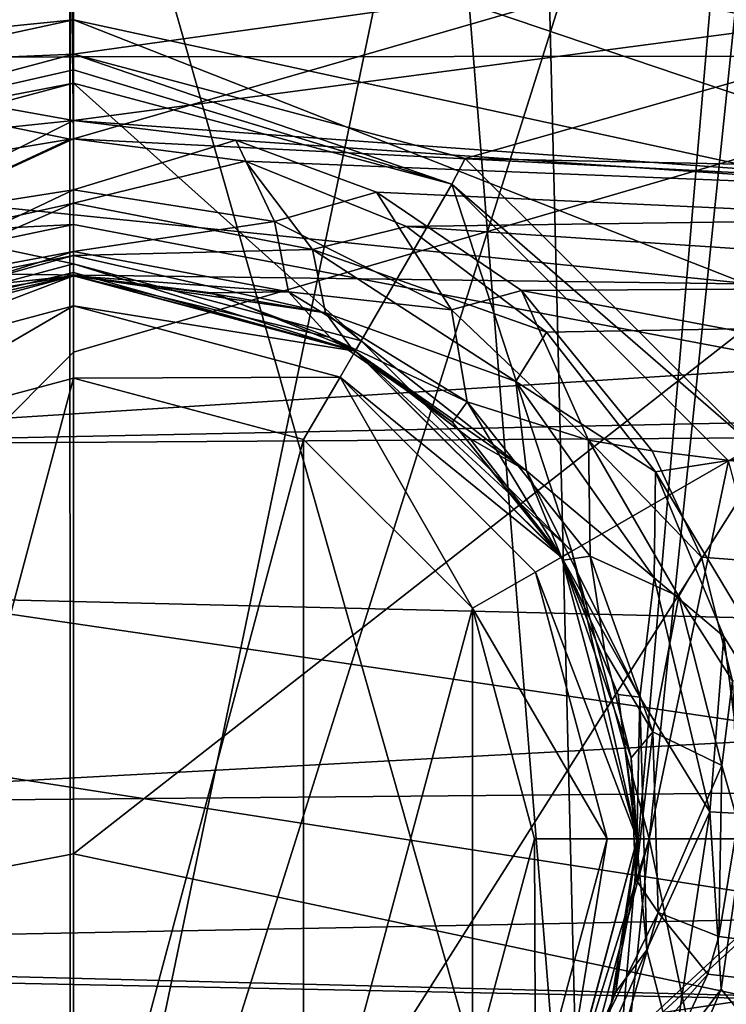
# Model space of a CAD drawing. Extents: x -252 to 252, y -10 to 1339.
# Tile 587 of 656: x -110.13 to -108.41, y 1272.1 to 1274.5. Entities that reach past the tile are written whole.
import ezdxf

# ---------------------------------------------------------------- set-up
doc = ezdxf.new("R2010")
doc.units = 0
doc.header["$LTSCALE"] = 52.148148
for name, color, linetype in [('136', 7, 'CONTINUOUS'), ('172', 7, 'CONTINUOUS'), ('175', 7, 'CONTINUOUS'), ('179', 7, 'CONTINUOUS'), ('180', 7, 'CONTINUOUS'), ('181', 7, 'CONTINUOUS'), ('184', 7, 'CONTINUOUS'), ('185', 7, 'CONTINUOUS'), ('188', 7, 'CONTINUOUS'), ('189', 7, 'CONTINUOUS'), ('1901', 7, 'CONTINUOUS'), ('1904', 7, 'CONTINUOUS'), ('1922', 7, 'CONTINUOUS'), ('1923', 7, 'CONTINUOUS'), ('2781', 7, 'CONTINUOUS'), ('2782', 7, 'CONTINUOUS'), ('2783', 7, 'CONTINUOUS'), ('2784', 7, 'CONTINUOUS'), ('2786', 7, 'CONTINUOUS'), ('2787', 7, 'CONTINUOUS'), ('3860', 7, 'CONTINUOUS'), ('3865', 7, 'CONTINUOUS'), ('3876', 7, 'CONTINUOUS'), ('3877', 7, 'CONTINUOUS'), ('3884', 7, 'CONTINUOUS'), ('3885', 7, 'CONTINUOUS'), ('3890', 7, 'CONTINUOUS'), ('3891', 7, 'CONTINUOUS'), ('3894', 7, 'CONTINUOUS'), ('3895', 7, 'CONTINUOUS'), ('3896', 7, 'CONTINUOUS'), ('3897', 7, 'CONTINUOUS'), ('571', 7, 'CONTINUOUS'), ('587', 7, 'CONTINUOUS'), ('588', 7, 'CONTINUOUS'), ('590', 7, 'CONTINUOUS')]:
    doc.layers.add(name, color=color, linetype=linetype)

msp = doc.modelspace()

# ---------------------------------------------------------------- linework, layer by layer
at = {"layer": '136', "color": 7, "linetype": 'CONTINUOUS'}
for points in [[(-210, 1271.7218, -7.7782), (-210, 1279.5, -11), (-60, 1273.0344, -8.8992), (-210, 1271.7218, -7.7782)], [(-210, 1279.5, -11), (-60, 1279.5, -11), (-60, 1273.0344, -8.8992), (-210, 1279.5, -11)], [(-210, 1279.5, 11), (-210, 1271.7218, 7.7782), (-60, 1279.5, 11), (-210, 1279.5, 11)], [(-60, 1279.5, 11), (-210, 1271.7218, 7.7782), (-60, 1273.0344, 8.8992), (-60, 1279.5, 11)], [(-60, 1273.0344, 8.8992), (-210, 1271.7218, 7.7782), (-60, 1269.0384, 3.3992), (-60, 1273.0344, 8.8992)], [(-60, 1269.0384, -3.3992), (-210, 1271.7218, -7.7782), (-60, 1273.0344, -8.8992), (-60, 1269.0384, -3.3992)]]:
    msp.add_3dface(points, dxfattribs=at)
at = {"layer": '172', "color": 7, "linetype": 'CONTINUOUS'}
for points in [[(-110.0084, 1270.7486, 16.2363), (-110.0091, 1275.8404, 14.5623), (-114.3079, 1274.689, 14.5959), (-110.0084, 1270.7486, 16.2363)], [(-110.0084, 1270.7486, 16.2363), (-108.4508, 1275.6956, 14.5668), (-110.0091, 1275.8404, 14.5623), (-110.0084, 1270.7486, 16.2363)], [(-107.1089, 1275.3312, 14.5778), (-108.4508, 1275.6956, 14.5668), (-110.0084, 1270.7486, 16.2363), (-107.1089, 1275.3312, 14.5778)], [(-105.7381, 1274.7144, 14.5952), (-107.1089, 1275.3312, 14.5778), (-110.0084, 1270.7486, 16.2363), (-105.7381, 1274.7144, 14.5952)], [(-105.7085, 1274.6982, 14.5956), (-105.7381, 1274.7144, 14.5952), (-110.0084, 1270.7486, 16.2363), (-105.7085, 1274.6982, 14.5956)], [(-114.3079, 1269.9014, 16.0723), (-110.0084, 1270.7486, 16.2363), (-114.3079, 1274.689, 14.5959), (-114.3079, 1269.9014, 16.0723)], [(-105.7088, 1269.9065, 16.074), (-105.7085, 1274.6982, 14.5956), (-110.0084, 1270.7486, 16.2363), (-105.7088, 1269.9065, 16.074)]]:
    msp.add_3dface(points, dxfattribs=at)
at = {"layer": '175', "color": 7, "linetype": 'CONTINUOUS'}
for points in [[(-110.0077, 1274.8699, 13.862), (-110.008, 1274.209, 14.1035), (-111.9565, 1274.607, 13.8742), (-110.0077, 1274.8699, 13.862)], [(-110.008, 1274.209, 14.1035), (-110.0077, 1274.8699, 13.862), (-110, 1274.2091, 14.1035), (-110.008, 1274.209, 14.1035)], [(-110.0077, 1274.8699, 13.862), (-108.3536, 1274.6858, 13.87), (-110, 1274.2091, 14.1035), (-110.0077, 1274.8699, 13.862)], [(-108.3536, 1274.6858, 13.87), (-106.5337, 1274.0324, 13.8993), (-110, 1274.2091, 14.1035), (-108.3536, 1274.6858, 13.87)], [(-110.008, 1274.209, 14.1035), (-110.5319, 1274.1213, 14.1285), (-111.9565, 1274.607, 13.8742), (-110.008, 1274.209, 14.1035)], [(-110, 1274.2091, 14.1035), (-106.5337, 1274.0324, 13.8993), (-109.5808, 1274.155, 14.1189), (-110, 1274.2091, 14.1035)], [(-109.5808, 1274.155, 14.1189), (-106.5337, 1274.0324, 13.8993), (-109.1878, 1273.9952, 14.1648), (-109.5808, 1274.155, 14.1189)], [(-106.5337, 1274.0324, 13.8993), (-106.0664, 1273.7858, 13.9089), (-109.1878, 1273.9952, 14.1648), (-106.5337, 1274.0324, 13.8993)], [(-109.1878, 1273.9952, 14.1648), (-106.0664, 1273.7858, 13.9089), (-108.8457, 1273.7374, 14.24), (-109.1878, 1273.9952, 14.1648)], [(-108.8457, 1273.7374, 14.24), (-106.0664, 1273.7858, 13.9089), (-108.5802, 1273.3961, 14.3418), (-108.8457, 1273.7374, 14.24)], [(-106.0664, 1273.7858, 13.9089), (-106.0631, 1269.195, 15.2682), (-108.5802, 1273.3961, 14.3418), (-106.0664, 1273.7858, 13.9089)], [(-108.5802, 1273.3961, 14.3418), (-106.0631, 1269.195, 15.2682), (-108.4128, 1272.9943, 14.4648), (-108.5802, 1273.3961, 14.3418)], [(-108.4128, 1272.9943, 14.4648), (-106.0631, 1269.195, 15.2682), (-108.3581, 1272.5607, 14.6013), (-108.4128, 1272.9943, 14.4648)], [(-108.3581, 1272.5607, 14.6013), (-106.0631, 1269.195, 15.2682), (-108.4196, 1272.1324, 14.74), (-108.3581, 1272.5607, 14.6013)], [(-108.4196, 1272.1324, 14.74), (-106.0631, 1269.195, 15.2682), (-108.576, 1271.7618, 14.8631), (-108.4196, 1272.1324, 14.74)]]:
    msp.add_3dface(points, dxfattribs=at)
at = {"layer": '179', "color": 7, "linetype": 'CONTINUOUS'}
for points in [[(-110.5609, 1271.5248, 9.5), (-110, 1273.625, 9.5), (-110, 1271.375, 9.5), (-110.5609, 1271.5248, 9.5)], [(-110.5609, 1273.4752, 9.5), (-110, 1273.625, 9.5), (-110.5609, 1271.5248, 9.5), (-110.5609, 1273.4752, 9.5)], [(-110, 1271.375, 9.5), (-110, 1273.625, 9.5), (-109.4391, 1273.4752, 9.5), (-110, 1271.375, 9.5)], [(-109.4391, 1271.5248, 9.5), (-110, 1271.375, 9.5), (-109.4391, 1273.4752, 9.5), (-109.4391, 1271.5248, 9.5)], [(-109.0262, 1273.0633, 9.5), (-109.4391, 1271.5248, 9.5), (-109.4391, 1273.4752, 9.5), (-109.0262, 1273.0633, 9.5)], [(-109.0262, 1271.9367, 9.5), (-109.4391, 1271.5248, 9.5), (-109.0262, 1273.0633, 9.5), (-109.0262, 1271.9367, 9.5)], [(-108.875, 1272.5, 9.5), (-109.0262, 1271.9367, 9.5), (-109.0262, 1273.0633, 9.5), (-108.875, 1272.5, 9.5)]]:
    msp.add_3dface(points, dxfattribs=at)
at = {"layer": '180', "color": 7, "linetype": 'CONTINUOUS'}
for points in [[(-109.6488, 1273.8294, 13.8834), (-110, 1273.875, 9.75), (-110, 1273.875, 13.868), (-109.6488, 1273.8294, 13.8834)], [(-109.3197, 1273.6949, 13.9291), (-110, 1273.875, 9.75), (-109.6488, 1273.8294, 13.8834), (-109.3197, 1273.6949, 13.9291)], [(-109.3125, 1273.6908, 9.75), (-110, 1273.875, 9.75), (-109.3197, 1273.6949, 13.9291), (-109.3125, 1273.6908, 9.75)], [(-109.0334, 1273.4779, 14.0041), (-109.3125, 1273.6908, 9.75), (-109.3197, 1273.6949, 13.9291), (-109.0334, 1273.4779, 14.0041)], [(-108.8111, 1273.1908, 14.1054), (-109.3125, 1273.6908, 9.75), (-109.0334, 1273.4779, 14.0041), (-108.8111, 1273.1908, 14.1054)], [(-108.8092, 1273.1875, 9.75), (-109.3125, 1273.6908, 9.75), (-108.8111, 1273.1908, 14.1054), (-108.8092, 1273.1875, 9.75)], [(-108.671, 1272.8525, 14.2278), (-108.8092, 1273.1875, 9.75), (-108.8111, 1273.1908, 14.1054), (-108.671, 1272.8525, 14.2278)], [(-108.625, 1272.5, 9.75), (-108.8092, 1273.1875, 9.75), (-108.671, 1272.8525, 14.2278), (-108.625, 1272.5, 9.75)], [(-108.6251, 1272.4875, 14.3636), (-108.625, 1272.5, 9.75), (-108.671, 1272.8525, 14.2278), (-108.6251, 1272.4875, 14.3636)], [(-108.8092, 1271.8125, 9.75), (-108.625, 1272.5, 9.75), (-108.808, 1271.8146, 14.6241), (-108.8092, 1271.8125, 9.75)], [(-108.808, 1271.8146, 14.6241), (-108.625, 1272.5, 9.75), (-108.6767, 1272.1266, 14.5017), (-108.808, 1271.8146, 14.6241)], [(-108.6767, 1272.1266, 14.5017), (-108.625, 1272.5, 9.75), (-108.6251, 1272.4875, 14.3636), (-108.6767, 1272.1266, 14.5017)]]:
    msp.add_3dface(points, dxfattribs=at)
at = {"layer": '181', "color": 7, "linetype": 'CONTINUOUS'}
for points in [[(-110, 1273.875, 13.868), (-110, 1273.875, 9.75), (-110.6875, 1273.6908, 9.75), (-110, 1273.875, 13.868)], [(-110, 1273.875, 13.868), (-110.6875, 1273.6908, 9.75), (-110.4454, 1273.8009, 13.893), (-110, 1273.875, 13.868)]]:
    msp.add_3dface(points, dxfattribs=at)
at = {"layer": '184', "color": 7, "linetype": 'CONTINUOUS'}
for points in [[(-110, 1274.2091, 14.1035), (-110, 1274.0524, 14.1073), (-110.6606, 1273.9052, 14.1535), (-110, 1274.2091, 14.1035)], [(-110.008, 1274.209, 14.1035), (-110, 1274.2091, 14.1035), (-110.6606, 1273.9052, 14.1535), (-110.008, 1274.209, 14.1035)], [(-110.5319, 1274.1213, 14.1285), (-110.008, 1274.209, 14.1035), (-110.6606, 1273.9052, 14.1535), (-110.5319, 1274.1213, 14.1285)], [(-110.6606, 1273.9052, 14.1535), (-110, 1274.0524, 14.1073), (-110.5417, 1273.8171, 14.0529), (-110.6606, 1273.9052, 14.1535)], [(-110, 1274.0524, 14.1073), (-110, 1273.9241, 14.0168), (-110.5417, 1273.8171, 14.0529), (-110, 1274.0524, 14.1073)], [(-110, 1273.9241, 14.0168), (-110.4454, 1273.8009, 13.893), (-110.5417, 1273.8171, 14.0529), (-110, 1273.9241, 14.0168)], [(-110, 1273.875, 13.868), (-110.4454, 1273.8009, 13.893), (-110, 1273.9241, 14.0168), (-110, 1273.875, 13.868)]]:
    msp.add_3dface(points, dxfattribs=at)
at = {"layer": '185', "color": 7, "linetype": 'CONTINUOUS'}
for points in [[(-110, 1274.2091, 14.1035), (-109.5808, 1274.155, 14.1189), (-110, 1274.0524, 14.1073), (-110, 1274.2091, 14.1035)], [(-110, 1274.0524, 14.1073), (-109.5808, 1274.155, 14.1189), (-109.4166, 1273.9388, 14.1429), (-110, 1274.0524, 14.1073)], [(-109.5808, 1274.155, 14.1189), (-109.1878, 1273.9952, 14.1648), (-109.4166, 1273.9388, 14.1429), (-109.5808, 1274.155, 14.1189)], [(-110, 1274.0524, 14.1073), (-109.4166, 1273.9388, 14.1429), (-110, 1273.9241, 14.0168), (-110, 1274.0524, 14.1073)], [(-109.1878, 1273.9952, 14.1648), (-108.8457, 1273.7374, 14.24), (-109.4166, 1273.9388, 14.1429), (-109.1878, 1273.9952, 14.1648)], [(-110, 1273.9241, 14.0168), (-109.4166, 1273.9388, 14.1429), (-109.3852, 1273.7847, 14.0639), (-110, 1273.9241, 14.0168)], [(-109.4166, 1273.9388, 14.1429), (-108.921, 1273.6171, 14.245), (-109.3852, 1273.7847, 14.0639), (-109.4166, 1273.9388, 14.1429)], [(-109.4166, 1273.9388, 14.1429), (-108.8457, 1273.7374, 14.24), (-108.921, 1273.6171, 14.245), (-109.4166, 1273.9388, 14.1429)], [(-110, 1273.875, 13.868), (-110, 1273.9241, 14.0168), (-109.3852, 1273.7847, 14.0639), (-110, 1273.875, 13.868)], [(-109.6488, 1273.8294, 13.8834), (-110, 1273.875, 13.868), (-109.3852, 1273.7847, 14.0639), (-109.6488, 1273.8294, 13.8834)], [(-109.3197, 1273.6949, 13.9291), (-109.6488, 1273.8294, 13.8834), (-109.3852, 1273.7847, 14.0639), (-109.3197, 1273.6949, 13.9291)], [(-109.3852, 1273.7847, 14.0639), (-108.921, 1273.6171, 14.245), (-108.8946, 1273.3985, 14.1967), (-109.3852, 1273.7847, 14.0639)], [(-109.3197, 1273.6949, 13.9291), (-109.3852, 1273.7847, 14.0639), (-108.8946, 1273.3985, 14.1967), (-109.3197, 1273.6949, 13.9291)], [(-108.8457, 1273.7374, 14.24), (-108.5802, 1273.3961, 14.3418), (-108.921, 1273.6171, 14.245), (-108.8457, 1273.7374, 14.24)], [(-109.0334, 1273.4779, 14.0041), (-109.3197, 1273.6949, 13.9291), (-108.8946, 1273.3985, 14.1967), (-109.0334, 1273.4779, 14.0041)], [(-108.921, 1273.6171, 14.245), (-108.5829, 1273.1371, 14.4002), (-108.8946, 1273.3985, 14.1967), (-108.921, 1273.6171, 14.245)], [(-108.921, 1273.6171, 14.245), (-108.5802, 1273.3961, 14.3418), (-108.5829, 1273.1371, 14.4002), (-108.921, 1273.6171, 14.245)], [(-108.8111, 1273.1908, 14.1054), (-109.0334, 1273.4779, 14.0041), (-108.8946, 1273.3985, 14.1967), (-108.8111, 1273.1908, 14.1054)], [(-108.8946, 1273.3985, 14.1967), (-108.5829, 1273.1371, 14.4002), (-108.618, 1272.8462, 14.3918), (-108.8946, 1273.3985, 14.1967)], [(-108.8111, 1273.1908, 14.1054), (-108.8946, 1273.3985, 14.1967), (-108.618, 1272.8462, 14.3918), (-108.8111, 1273.1908, 14.1054)], [(-108.5802, 1273.3961, 14.3418), (-108.4128, 1272.9943, 14.4648), (-108.5829, 1273.1371, 14.4002), (-108.5802, 1273.3961, 14.3418)], [(-108.671, 1272.8525, 14.2278), (-108.8111, 1273.1908, 14.1054), (-108.618, 1272.8462, 14.3918), (-108.671, 1272.8525, 14.2278)], [(-108.5829, 1273.1371, 14.4002), (-108.4473, 1272.5661, 14.589), (-108.618, 1272.8462, 14.3918), (-108.5829, 1273.1371, 14.4002)], [(-108.5829, 1273.1371, 14.4002), (-108.4128, 1272.9943, 14.4648), (-108.4473, 1272.5661, 14.589), (-108.5829, 1273.1371, 14.4002)], [(-108.4128, 1272.9943, 14.4648), (-108.3581, 1272.5607, 14.6013), (-108.4473, 1272.5661, 14.589), (-108.4128, 1272.9943, 14.4648)], [(-108.6251, 1272.4875, 14.3636), (-108.671, 1272.8525, 14.2278), (-108.618, 1272.8462, 14.3918), (-108.6251, 1272.4875, 14.3636)], [(-108.6251, 1272.4875, 14.3636), (-108.618, 1272.8462, 14.3918), (-108.6012, 1272.2289, 14.6167), (-108.6251, 1272.4875, 14.3636)], [(-108.618, 1272.8462, 14.3918), (-108.4473, 1272.5661, 14.589), (-108.6012, 1272.2289, 14.6167), (-108.618, 1272.8462, 14.3918)], [(-108.4473, 1272.5661, 14.589), (-108.5362, 1271.9784, 14.7874), (-108.6012, 1272.2289, 14.6167), (-108.4473, 1272.5661, 14.589)], [(-108.4473, 1272.5661, 14.589), (-108.4196, 1272.1324, 14.74), (-108.5362, 1271.9784, 14.7874), (-108.4473, 1272.5661, 14.589)], [(-108.3581, 1272.5607, 14.6013), (-108.4196, 1272.1324, 14.74), (-108.4473, 1272.5661, 14.589), (-108.3581, 1272.5607, 14.6013)], [(-108.6767, 1272.1266, 14.5017), (-108.6251, 1272.4875, 14.3636), (-108.6012, 1272.2289, 14.6167), (-108.6767, 1272.1266, 14.5017)], [(-108.6012, 1272.2289, 14.6167), (-108.5362, 1271.9784, 14.7874), (-108.8542, 1271.6534, 14.8322), (-108.6012, 1272.2289, 14.6167)], [(-108.6767, 1272.1266, 14.5017), (-108.6012, 1272.2289, 14.6167), (-108.8542, 1271.6534, 14.8322), (-108.6767, 1272.1266, 14.5017)], [(-108.4196, 1272.1324, 14.74), (-108.576, 1271.7618, 14.8631), (-108.5362, 1271.9784, 14.7874), (-108.4196, 1272.1324, 14.74)], [(-108.808, 1271.8146, 14.6241), (-108.6767, 1272.1266, 14.5017), (-108.8542, 1271.6534, 14.8322), (-108.808, 1271.8146, 14.6241)]]:
    msp.add_3dface(points, dxfattribs=at)
at = {"layer": '188', "color": 7, "linetype": 'CONTINUOUS'}
for points in [[(-110.6875, 1273.6908, 9.75), (-110, 1273.875, 9.75), (-110.6509, 1273.6274, 9.5732), (-110.6875, 1273.6908, 9.75)], [(-110, 1273.875, 9.75), (-110, 1273.8018, 9.5732), (-110.6509, 1273.6274, 9.5732), (-110, 1273.875, 9.75)], [(-110, 1273.8018, 9.5732), (-110.5609, 1273.4752, 9.5), (-110.6509, 1273.6274, 9.5732), (-110, 1273.8018, 9.5732)], [(-110, 1273.625, 9.5), (-110.5609, 1273.4752, 9.5), (-110, 1273.8018, 9.5732), (-110, 1273.625, 9.5)]]:
    msp.add_3dface(points, dxfattribs=at)
at = {"layer": '189', "color": 7, "linetype": 'CONTINUOUS'}
for points in [[(-110, 1273.875, 9.75), (-109.3125, 1273.6908, 9.75), (-110, 1273.8018, 9.5732), (-110, 1273.875, 9.75)], [(-109.3125, 1273.6908, 9.75), (-109.3491, 1273.6274, 9.5732), (-110, 1273.8018, 9.5732), (-109.3125, 1273.6908, 9.75)], [(-109.3491, 1273.6274, 9.5732), (-110, 1273.625, 9.5), (-110, 1273.8018, 9.5732), (-109.3491, 1273.6274, 9.5732)], [(-109.3125, 1273.6908, 9.75), (-108.8092, 1273.1875, 9.75), (-109.3491, 1273.6274, 9.5732), (-109.3125, 1273.6908, 9.75)], [(-109.4391, 1273.4752, 9.5), (-110, 1273.625, 9.5), (-109.3491, 1273.6274, 9.5732), (-109.4391, 1273.4752, 9.5)], [(-109.0262, 1273.0633, 9.5), (-109.4391, 1273.4752, 9.5), (-109.3491, 1273.6274, 9.5732), (-109.0262, 1273.0633, 9.5)], [(-108.8092, 1273.1875, 9.75), (-108.8726, 1273.1509, 9.5732), (-109.3491, 1273.6274, 9.5732), (-108.8092, 1273.1875, 9.75)], [(-108.8726, 1273.1509, 9.5732), (-109.0262, 1273.0633, 9.5), (-109.3491, 1273.6274, 9.5732), (-108.8726, 1273.1509, 9.5732)], [(-108.8092, 1273.1875, 9.75), (-108.625, 1272.5, 9.75), (-108.8726, 1273.1509, 9.5732), (-108.8092, 1273.1875, 9.75)], [(-108.6982, 1272.5, 9.5732), (-109.0262, 1273.0633, 9.5), (-108.8726, 1273.1509, 9.5732), (-108.6982, 1272.5, 9.5732)], [(-108.625, 1272.5, 9.75), (-108.6982, 1272.5, 9.5732), (-108.8726, 1273.1509, 9.5732), (-108.625, 1272.5, 9.75)], [(-108.875, 1272.5, 9.5), (-109.0262, 1273.0633, 9.5), (-108.6982, 1272.5, 9.5732), (-108.875, 1272.5, 9.5)], [(-109.0262, 1271.9367, 9.5), (-108.875, 1272.5, 9.5), (-108.8726, 1271.8491, 9.5732), (-109.0262, 1271.9367, 9.5)], [(-108.8726, 1271.8491, 9.5732), (-108.875, 1272.5, 9.5), (-108.6982, 1272.5, 9.5732), (-108.8726, 1271.8491, 9.5732)], [(-108.8092, 1271.8125, 9.75), (-108.8726, 1271.8491, 9.5732), (-108.6982, 1272.5, 9.5732), (-108.8092, 1271.8125, 9.75)], [(-108.625, 1272.5, 9.75), (-108.8092, 1271.8125, 9.75), (-108.6982, 1272.5, 9.5732), (-108.625, 1272.5, 9.75)]]:
    msp.add_3dface(points, dxfattribs=at)
at = {"layer": '1901', "color": 7, "linetype": 'CONTINUOUS'}
for points in [[(-115.7176, 1276.0518, -15.5), (-117.9903, 1273.9935, -15.5), (-110, 1275.1, -15.5), (-115.7176, 1276.0518, -15.5)], [(-110, 1275.1, -15.5), (-117.9903, 1273.9935, -15.5), (-112.4556, 1274.7034, -15.5), (-110, 1275.1, -15.5)]]:
    msp.add_3dface(points, dxfattribs=at)
at = {"layer": '1904', "color": 7, "linetype": 'CONTINUOUS'}
for points in [[(-107.5379, 1273.533, -64.5), (-110, 1274, -64.5), (-112.7263, 1273.426, -64.5), (-107.5379, 1273.533, -64.5)], [(-105.4559, 1272.3582, -64.5), (-107.5379, 1273.533, -64.5), (-112.7263, 1273.426, -64.5), (-105.4559, 1272.3582, -64.5)], [(-114.7754, 1272.1776, -64.5), (-105.4559, 1272.3582, -64.5), (-112.7263, 1273.426, -64.5), (-114.7754, 1272.1776, -64.5)], [(-103.6568, 1270.6377, -64.5), (-105.4559, 1272.3582, -64.5), (-114.7754, 1272.1776, -64.5), (-103.6568, 1270.6377, -64.5)], [(-116.5416, 1270.3981, -64.5), (-103.6568, 1270.6377, -64.5), (-114.7754, 1272.1776, -64.5), (-116.5416, 1270.3981, -64.5)]]:
    msp.add_3dface(points, dxfattribs=at)
at = {"layer": '1922', "color": 7, "linetype": 'CONTINUOUS'}
for points in [[(-110, 1274.5, -64.366), (-110, 1274.8663, -63.9995), (-113.1607, 1274.1813, -63.9995), (-110, 1274.5, -64.366)], [(-110, 1274.8663, -63.9995), (-112.797, 1274.4754, -63.5), (-113.1607, 1274.1813, -63.9995), (-110, 1274.8663, -63.9995)], [(-111.5466, 1274.8412, -63.5), (-112.797, 1274.4754, -63.5), (-110, 1274.8663, -63.9995), (-111.5466, 1274.8412, -63.5)], [(-113.0127, 1273.8463, -64.366), (-110, 1274.5, -64.366), (-113.1607, 1274.1813, -63.9995), (-113.0127, 1273.8463, -64.366)], [(-110, 1274, -64.5), (-110, 1274.5, -64.366), (-113.0127, 1273.8463, -64.366), (-110, 1274, -64.5)], [(-112.7263, 1273.426, -64.5), (-110, 1274, -64.5), (-113.0127, 1273.8463, -64.366), (-112.7263, 1273.426, -64.5)]]:
    msp.add_3dface(points, dxfattribs=at)
at = {"layer": '1923', "color": 7, "linetype": 'CONTINUOUS'}
for points in [[(-110, 1275, -63.5), (-110, 1274.8663, -63.9995), (-106.8397, 1274.1815, -63.9995), (-110, 1275, -63.5)], [(-107.5, 1274.5821, -63.5), (-110, 1275, -63.5), (-106.8397, 1274.1815, -63.9995), (-107.5, 1274.5821, -63.5)], [(-110, 1274.5, -64.366), (-106.9877, 1273.8465, -64.366), (-110, 1274.8663, -63.9995), (-110, 1274.5, -64.366)], [(-110, 1274.8663, -63.9995), (-106.9877, 1273.8465, -64.366), (-106.8397, 1274.1815, -63.9995), (-110, 1274.8663, -63.9995)], [(-110, 1274, -64.5), (-107.5379, 1273.533, -64.5), (-110, 1274.5, -64.366), (-110, 1274, -64.5)], [(-110, 1274.5, -64.366), (-107.5379, 1273.533, -64.5), (-106.9877, 1273.8465, -64.366), (-110, 1274.5, -64.366)]]:
    msp.add_3dface(points, dxfattribs=at)
at = {"layer": '2781', "color": 7, "linetype": 'CONTINUOUS'}
for points in [[(-110, 1275.0293, -15.5293), (-112.4556, 1274.7034, -15.5), (-113.0917, 1274.3887, -15.5293), (-110, 1275.0293, -15.5293)], [(-110, 1275, -15.6), (-110, 1275.0293, -15.5293), (-113.0917, 1274.3887, -15.5293), (-110, 1275, -15.6)], [(-112.4226, 1274.6079, -15.6), (-110, 1275, -15.6), (-113.0917, 1274.3887, -15.5293), (-112.4226, 1274.6079, -15.6)]]:
    msp.add_3dface(points, dxfattribs=at)
at = {"layer": '2782', "color": 7, "linetype": 'CONTINUOUS'}
for points in [[(-108.3725, 1274.9263, -15.5), (-110, 1275.1, -15.5), (-106.9092, 1274.3891, -15.5293), (-108.3725, 1274.9263, -15.5)], [(-106.9092, 1274.3891, -15.5293), (-110, 1275.1, -15.5), (-110, 1275.0293, -15.5293), (-106.9092, 1274.3891, -15.5293)], [(-108.3936, 1274.8286, -15.6), (-106.9092, 1274.3891, -15.5293), (-110, 1275.0293, -15.5293), (-108.3936, 1274.8286, -15.6)]]:
    msp.add_3dface(points, dxfattribs=at)
at = {"layer": '2783', "color": 7, "linetype": 'CONTINUOUS'}
for points in [[(-111.5072, 1272.175, -68.3), (-110, 1272.4634, -68.3), (-108.3323, 1272.11, -68.3), (-111.5072, 1272.175, -68.3)], [(-112.8203, 1271.4401, -68.3), (-111.5072, 1272.175, -68.3), (-108.3323, 1272.11, -68.3), (-112.8203, 1271.4401, -68.3)], [(-107.0362, 1271.3307, -68.3), (-112.8203, 1271.4401, -68.3), (-108.3323, 1272.11, -68.3), (-107.0362, 1271.3307, -68.3)]]:
    msp.add_3dface(points, dxfattribs=at)
at = {"layer": '2784', "color": 7, "linetype": 'CONTINUOUS'}
msp.add_3dface([(-110, 1274.9109, -68.4), (-107.5648, 1277.0192, -68.5), (-107.505, 1274.4162, -68.4), (-110, 1274.9109, -68.4)], dxfattribs=at)
at = {"layer": '2786', "color": 7, "linetype": 'CONTINUOUS'}
for points in [[(-110, 1274.9109, -68.4), (-107.505, 1274.4162, -68.4), (-110, 1273.6882, -68.325), (-110, 1274.9109, -68.4)], [(-107.505, 1274.4162, -68.4), (-110, 1272.4634, -68.3), (-110, 1273.6882, -68.325), (-107.505, 1274.4162, -68.4)], [(-108.3323, 1272.11, -68.3), (-110, 1272.4634, -68.3), (-107.505, 1274.4162, -68.4), (-108.3323, 1272.11, -68.3)]]:
    msp.add_3dface(points, dxfattribs=at)
at = {"layer": '2787', "color": 7, "linetype": 'CONTINUOUS'}
for points in [[(-110, 1274.9109, -68.4), (-111.5072, 1272.175, -68.3), (-112.253, 1274.5088, -68.4), (-110, 1274.9109, -68.4)], [(-111.5072, 1272.175, -68.3), (-110, 1274.9109, -68.4), (-110, 1273.6882, -68.325), (-111.5072, 1272.175, -68.3)], [(-110, 1272.4634, -68.3), (-111.5072, 1272.175, -68.3), (-110, 1273.6882, -68.325), (-110, 1272.4634, -68.3)]]:
    msp.add_3dface(points, dxfattribs=at)
at = {"layer": '3860', "color": 7, "linetype": 'CONTINUOUS'}
for points in [[(-113.4252, 1275.0199, 13.5), (-114.9258, 1274.2056, 13.5), (-106.3641, 1274.9252, 13.5), (-113.4252, 1275.0199, 13.5)], [(-106.3641, 1274.9252, 13.5), (-114.9258, 1274.2056, 13.5), (-110, 1274.4164, 13.5), (-106.3641, 1274.9252, 13.5)], [(-106.3641, 1274.9252, 13.5), (-110, 1274.4164, 13.5), (-109.0444, 1274.1611, 13.5), (-106.3641, 1274.9252, 13.5)], [(-104.8796, 1274.075, 13.5), (-106.3641, 1274.9252, 13.5), (-109.0444, 1274.1611, 13.5), (-104.8796, 1274.075, 13.5)], [(-110, 1274.4164, 13.5), (-114.9258, 1274.2056, 13.5), (-110.9562, 1274.1607, 13.5), (-110, 1274.4164, 13.5)], [(-108.3411, 1273.4593, 13.5), (-104.8796, 1274.075, 13.5), (-109.0444, 1274.1611, 13.5), (-108.3411, 1273.4593, 13.5)]]:
    msp.add_3dface(points, dxfattribs=at)
at = {"layer": '3865', "color": 7, "linetype": 'CONTINUOUS'}
for points in [[(-110.3377, 1274.2192, 9.8242), (-113.6014, 1274.9019, 10.2143), (-110, 1274.2541, 9.8453), (-110.3377, 1274.2192, 9.8242)], [(-113.6014, 1274.9019, 10.2143), (-106.1196, 1274.7683, 10.1416), (-110, 1274.2541, 9.8453), (-113.6014, 1274.9019, 10.2143)], [(-106.1196, 1274.7683, 10.1416), (-104.6393, 1273.8655, 9.6028), (-110, 1274.2541, 9.8453), (-106.1196, 1274.7683, 10.1416)], [(-110, 1274.2541, 9.8453), (-104.6393, 1273.8655, 9.6028), (-109.6037, 1274.2058, 9.8161), (-110, 1274.2541, 9.8453)], [(-109.6037, 1274.2058, 9.8161), (-104.6393, 1273.8655, 9.6028), (-109.2604, 1274.0789, 9.738), (-109.6037, 1274.2058, 9.8161)], [(-109.2604, 1274.0789, 9.738), (-104.6393, 1273.8655, 9.6028), (-108.9073, 1273.8388, 9.5855), (-109.2604, 1274.0789, 9.738)], [(-104.6393, 1273.8655, 9.6028), (-103.3724, 1272.7991, 8.8467), (-108.9073, 1273.8388, 9.5855), (-104.6393, 1273.8655, 9.6028)], [(-108.9073, 1273.8388, 9.5855), (-103.3724, 1272.7991, 8.8467), (-108.5882, 1273.4471, 9.3227), (-108.9073, 1273.8388, 9.5855)], [(-108.5882, 1273.4471, 9.3227), (-103.3724, 1272.7991, 8.8467), (-108.4676, 1273.1876, 9.1385), (-108.5882, 1273.4471, 9.3227)], [(-108.4676, 1273.1876, 9.1385), (-103.3724, 1272.7991, 8.8467), (-108.3919, 1272.8855, 8.9133), (-108.4676, 1273.1876, 9.1385)], [(-108.3791, 1272.5418, 8.6423), (-102.1469, 1271.4461, 7.659), (-108.4253, 1272.2618, 8.4091), (-108.3791, 1272.5418, 8.6423)], [(-108.4253, 1272.2618, 8.4091), (-102.1469, 1271.4461, 7.659), (-108.452, 1272.1694, 8.3296), (-108.4253, 1272.2618, 8.4091)], [(-108.452, 1272.1694, 8.3296), (-102.1469, 1271.4461, 7.659), (-108.6184, 1271.8144, 8.0115), (-108.452, 1272.1694, 8.3296)]]:
    msp.add_3dface(points, dxfattribs=at)
at = {"layer": '3876', "color": 7, "linetype": 'CONTINUOUS'}
for points in [[(-110.2857, 1273.845, 10.0379), (-110, 1273.875, 10.0594), (-110.6875, 1273.6908, 12.9586), (-110.2857, 1273.845, 10.0379)], [(-110, 1273.875, 10.0594), (-110, 1273.875, 12.9586), (-110.6875, 1273.6908, 12.9586), (-110, 1273.875, 10.0594)]]:
    msp.add_3dface(points, dxfattribs=at)
at = {"layer": '3877', "color": 7, "linetype": 'CONTINUOUS'}
for points in [[(-110, 1273.875, 12.9586), (-109.3742, 1273.7243, 9.9503), (-109.3125, 1273.6908, 12.9586), (-110, 1273.875, 12.9586)], [(-109.3742, 1273.7243, 9.9503), (-110, 1273.875, 12.9586), (-109.6647, 1273.8335, 10.0297), (-109.3742, 1273.7243, 9.9503)], [(-110, 1273.875, 12.9586), (-110, 1273.875, 10.0594), (-109.6647, 1273.8335, 10.0297), (-110, 1273.875, 12.9586)], [(-109.3742, 1273.7243, 9.9503), (-109.0754, 1273.5177, 9.7953), (-109.3125, 1273.6908, 12.9586), (-109.3742, 1273.7243, 9.9503)], [(-109.3125, 1273.6908, 12.9586), (-109.0754, 1273.5177, 9.7953), (-108.8092, 1273.1875, 12.9586), (-109.3125, 1273.6908, 12.9586)], [(-109.0754, 1273.5177, 9.7953), (-108.8054, 1273.1808, 9.528), (-108.8092, 1273.1875, 12.9586), (-109.0754, 1273.5177, 9.7953)], [(-108.8092, 1273.1875, 12.9586), (-108.6393, 1272.6977, 9.1118), (-108.625, 1272.5, 12.9586), (-108.8092, 1273.1875, 12.9586)], [(-108.7034, 1272.9576, 9.3408), (-108.6393, 1272.6977, 9.1118), (-108.8092, 1273.1875, 12.9586), (-108.7034, 1272.9576, 9.3408)], [(-108.8054, 1273.1808, 9.528), (-108.7034, 1272.9576, 9.3408), (-108.8092, 1273.1875, 12.9586), (-108.8054, 1273.1808, 9.528)], [(-108.6393, 1272.6977, 9.1118), (-108.6285, 1272.402, 8.8363), (-108.625, 1272.5, 12.9586), (-108.6393, 1272.6977, 9.1118)], [(-108.625, 1272.5, 12.9586), (-108.6902, 1272.0817, 8.5184), (-108.8092, 1271.8125, 12.9586), (-108.625, 1272.5, 12.9586)], [(-108.6285, 1272.402, 8.8363), (-108.6902, 1272.0817, 8.5184), (-108.625, 1272.5, 12.9586), (-108.6285, 1272.402, 8.8363)]]:
    msp.add_3dface(points, dxfattribs=at)
at = {"layer": '3884', "color": 7, "linetype": 'CONTINUOUS'}
for points in [[(-110, 1274.3457, 13.4707), (-109.2979, 1273.7162, 13.0293), (-109.0772, 1274.0984, 13.4707), (-110, 1274.3457, 13.4707)], [(-110, 1274.3457, 13.4707), (-110, 1273.9043, 13.0293), (-109.2979, 1273.7162, 13.0293), (-110, 1274.3457, 13.4707)], [(-109.2979, 1273.7162, 13.0293), (-108.7839, 1273.2022, 13.0293), (-109.0772, 1274.0984, 13.4707), (-109.2979, 1273.7162, 13.0293)], [(-109.0772, 1274.0984, 13.4707), (-108.7839, 1273.2022, 13.0293), (-108.4016, 1273.4229, 13.4707), (-109.0772, 1274.0984, 13.4707)], [(-108.7839, 1273.2022, 13.0293), (-108.5957, 1272.5, 13.0293), (-108.4016, 1273.4229, 13.4707), (-108.7839, 1273.2022, 13.0293)], [(-108.4016, 1273.4229, 13.4707), (-108.5957, 1272.5, 13.0293), (-108.1543, 1272.5, 13.4707), (-108.4016, 1273.4229, 13.4707)], [(-108.5957, 1272.5, 13.0293), (-108.7839, 1271.7978, 13.0293), (-108.4016, 1271.5772, 13.4707), (-108.5957, 1272.5, 13.0293)], [(-108.1543, 1272.5, 13.4707), (-108.5957, 1272.5, 13.0293), (-108.4016, 1271.5772, 13.4707), (-108.1543, 1272.5, 13.4707)]]:
    msp.add_3dface(points, dxfattribs=at)
at = {"layer": '3885', "color": 7, "linetype": 'CONTINUOUS'}
for points in [[(-110.9229, 1274.0984, 13.4707), (-110, 1273.9043, 13.0293), (-110, 1274.3457, 13.4707), (-110.9229, 1274.0984, 13.4707)], [(-110.7021, 1273.7162, 13.0293), (-110, 1273.9043, 13.0293), (-110.9229, 1274.0984, 13.4707), (-110.7021, 1273.7162, 13.0293)]]:
    msp.add_3dface(points, dxfattribs=at)
at = {"layer": '3890', "color": 7, "linetype": 'CONTINUOUS'}
for points in [[(-110.3377, 1274.2192, 9.8242), (-110, 1274.2541, 9.8453), (-110.4906, 1274.0077, 9.7591), (-110.3377, 1274.2192, 9.8242)], [(-110, 1274.2541, 9.8453), (-110, 1274.0847, 9.8126), (-110.4906, 1274.0077, 9.7591), (-110, 1274.2541, 9.8453)], [(-110, 1274.0847, 9.8126), (-110, 1273.9344, 9.8976), (-110.5249, 1273.8355, 9.8235), (-110, 1274.0847, 9.8126)], [(-110.4906, 1274.0077, 9.7591), (-110, 1274.0847, 9.8126), (-110.5249, 1273.8355, 9.8235), (-110.4906, 1274.0077, 9.7591)], [(-110, 1273.9344, 9.8976), (-110.2857, 1273.845, 10.0379), (-110.5249, 1273.8355, 9.8235), (-110, 1273.9344, 9.8976)], [(-110, 1273.875, 10.0594), (-110.2857, 1273.845, 10.0379), (-110, 1273.9344, 9.8976), (-110, 1273.875, 10.0594)]]:
    msp.add_3dface(points, dxfattribs=at)
at = {"layer": '3891', "color": 7, "linetype": 'CONTINUOUS'}
for points in [[(-110, 1274.2541, 9.8453), (-109.6037, 1274.2058, 9.8161), (-110, 1274.0847, 9.8126), (-110, 1274.2541, 9.8453)], [(-109.6037, 1274.2058, 9.8161), (-109.51, 1274.0079, 9.7593), (-110, 1274.0847, 9.8126), (-109.6037, 1274.2058, 9.8161)], [(-109.6037, 1274.2058, 9.8161), (-109.2604, 1274.0789, 9.738), (-109.51, 1274.0079, 9.7593), (-109.6037, 1274.2058, 9.8161)], [(-110, 1274.0847, 9.8126), (-109.51, 1274.0079, 9.7593), (-110, 1273.9344, 9.8976), (-110, 1274.0847, 9.8126)], [(-109.2604, 1274.0789, 9.738), (-109.078, 1273.7922, 9.607), (-109.51, 1274.0079, 9.7593), (-109.2604, 1274.0789, 9.738)], [(-109.2604, 1274.0789, 9.738), (-108.9073, 1273.8388, 9.5855), (-109.078, 1273.7922, 9.607), (-109.2604, 1274.0789, 9.738)], [(-110, 1273.9344, 9.8976), (-109.51, 1274.0079, 9.7593), (-109.4759, 1273.8358, 9.8238), (-110, 1273.9344, 9.8976)], [(-109.51, 1274.0079, 9.7593), (-109.078, 1273.7922, 9.607), (-109.4759, 1273.8358, 9.8238), (-109.51, 1274.0079, 9.7593)], [(-110, 1273.875, 10.0594), (-110, 1273.9344, 9.8976), (-109.4759, 1273.8358, 9.8238), (-110, 1273.875, 10.0594)], [(-109.6647, 1273.8335, 10.0297), (-110, 1273.875, 10.0594), (-109.4759, 1273.8358, 9.8238), (-109.6647, 1273.8335, 10.0297)], [(-109.3742, 1273.7243, 9.9503), (-109.6647, 1273.8335, 10.0297), (-109.4759, 1273.8358, 9.8238), (-109.3742, 1273.7243, 9.9503)], [(-109.3742, 1273.7243, 9.9503), (-109.4759, 1273.8358, 9.8238), (-109.0395, 1273.5675, 9.6175), (-109.3742, 1273.7243, 9.9503)], [(-109.4759, 1273.8358, 9.8238), (-109.078, 1273.7922, 9.607), (-109.0395, 1273.5675, 9.6175), (-109.4759, 1273.8358, 9.8238)], [(-108.9073, 1273.8388, 9.5855), (-108.7435, 1273.4733, 9.3749), (-109.078, 1273.7922, 9.607), (-108.9073, 1273.8388, 9.5855)], [(-108.9073, 1273.8388, 9.5855), (-108.5882, 1273.4471, 9.3227), (-108.7435, 1273.4733, 9.3749), (-108.9073, 1273.8388, 9.5855)], [(-109.078, 1273.7922, 9.607), (-108.7435, 1273.4733, 9.3749), (-109.0395, 1273.5675, 9.6175), (-109.078, 1273.7922, 9.607)], [(-109.0754, 1273.5177, 9.7953), (-109.3742, 1273.7243, 9.9503), (-109.0395, 1273.5675, 9.6175), (-109.0754, 1273.5177, 9.7953)], [(-108.8054, 1273.1808, 9.528), (-109.0754, 1273.5177, 9.7953), (-109.0395, 1273.5675, 9.6175), (-108.8054, 1273.1808, 9.528)], [(-109.0395, 1273.5675, 9.6175), (-108.7435, 1273.4733, 9.3749), (-108.7395, 1273.1901, 9.3132), (-109.0395, 1273.5675, 9.6175)], [(-108.8054, 1273.1808, 9.528), (-109.0395, 1273.5675, 9.6175), (-108.7395, 1273.1901, 9.3132), (-108.8054, 1273.1808, 9.528)], [(-108.7435, 1273.4733, 9.3749), (-108.5229, 1273.0914, 9.0851), (-108.7395, 1273.1901, 9.3132), (-108.7435, 1273.4733, 9.3749)], [(-108.4676, 1273.1876, 9.1385), (-108.5229, 1273.0914, 9.0851), (-108.7435, 1273.4733, 9.3749), (-108.4676, 1273.1876, 9.1385)], [(-108.5882, 1273.4471, 9.3227), (-108.4676, 1273.1876, 9.1385), (-108.7435, 1273.4733, 9.3749), (-108.5882, 1273.4471, 9.3227)], [(-108.7034, 1272.9576, 9.3408), (-108.8054, 1273.1808, 9.528), (-108.7395, 1273.1901, 9.3132), (-108.7034, 1272.9576, 9.3408)], [(-108.7395, 1273.1901, 9.3132), (-108.5229, 1273.0914, 9.0851), (-108.5861, 1272.7609, 8.9459), (-108.7395, 1273.1901, 9.3132)], [(-108.7034, 1272.9576, 9.3408), (-108.7395, 1273.1901, 9.3132), (-108.5861, 1272.7609, 8.9459), (-108.7034, 1272.9576, 9.3408)], [(-108.4676, 1273.1876, 9.1385), (-108.3919, 1272.8855, 8.9133), (-108.5229, 1273.0914, 9.0851), (-108.4676, 1273.1876, 9.1385)], [(-108.5229, 1273.0914, 9.0851), (-108.418, 1272.6793, 8.7573), (-108.5861, 1272.7609, 8.9459), (-108.5229, 1273.0914, 9.0851)], [(-108.3919, 1272.8855, 8.9133), (-108.418, 1272.6793, 8.7573), (-108.5229, 1273.0914, 9.0851), (-108.3919, 1272.8855, 8.9133)], [(-108.6393, 1272.6977, 9.1118), (-108.7034, 1272.9576, 9.3408), (-108.5861, 1272.7609, 8.9459), (-108.6393, 1272.6977, 9.1118)], [(-108.3919, 1272.8855, 8.9133), (-108.3791, 1272.5418, 8.6423), (-108.418, 1272.6793, 8.7573), (-108.3919, 1272.8855, 8.9133)], [(-108.6285, 1272.402, 8.8363), (-108.6393, 1272.6977, 9.1118), (-108.5861, 1272.7609, 8.9459), (-108.6285, 1272.402, 8.8363)], [(-108.6285, 1272.402, 8.8363), (-108.5861, 1272.7609, 8.9459), (-108.5732, 1272.3201, 8.5442), (-108.6285, 1272.402, 8.8363)], [(-108.5861, 1272.7609, 8.9459), (-108.418, 1272.6793, 8.7573), (-108.5732, 1272.3201, 8.5442), (-108.5861, 1272.7609, 8.9459)], [(-108.418, 1272.6793, 8.7573), (-108.4253, 1272.2618, 8.4091), (-108.5732, 1272.3201, 8.5442), (-108.418, 1272.6793, 8.7573)], [(-108.3791, 1272.5418, 8.6423), (-108.4253, 1272.2618, 8.4091), (-108.418, 1272.6793, 8.7573), (-108.3791, 1272.5418, 8.6423)], [(-108.6902, 1272.0817, 8.5184), (-108.6285, 1272.402, 8.8363), (-108.5732, 1272.3201, 8.5442), (-108.6902, 1272.0817, 8.5184)], [(-108.6902, 1272.0817, 8.5184), (-108.5732, 1272.3201, 8.5442), (-108.6959, 1271.8943, 8.1321), (-108.6902, 1272.0817, 8.5184)], [(-108.5732, 1272.3201, 8.5442), (-108.452, 1272.1694, 8.3296), (-108.6959, 1271.8943, 8.1321), (-108.5732, 1272.3201, 8.5442)], [(-108.4253, 1272.2618, 8.4091), (-108.452, 1272.1694, 8.3296), (-108.5732, 1272.3201, 8.5442), (-108.4253, 1272.2618, 8.4091)], [(-108.452, 1272.1694, 8.3296), (-108.6184, 1271.8144, 8.0115), (-108.6959, 1271.8943, 8.1321), (-108.452, 1272.1694, 8.3296)]]:
    msp.add_3dface(points, dxfattribs=at)
at = {"layer": '3894', "color": 7, "linetype": 'CONTINUOUS'}
for points in [[(-110, 1273.9043, 13.0293), (-110.7021, 1273.7162, 13.0293), (-110, 1273.8826, 12.9968), (-110, 1273.9043, 13.0293)], [(-110.7021, 1273.7162, 13.0293), (-110, 1273.875, 12.9586), (-110, 1273.8826, 12.9968), (-110.7021, 1273.7162, 13.0293)], [(-110.6875, 1273.6908, 12.9586), (-110, 1273.875, 12.9586), (-110.7021, 1273.7162, 13.0293), (-110.6875, 1273.6908, 12.9586)]]:
    msp.add_3dface(points, dxfattribs=at)
at = {"layer": '3895', "color": 7, "linetype": 'CONTINUOUS'}
for points in [[(-110, 1273.9043, 13.0293), (-109.3125, 1273.6908, 12.9586), (-109.2979, 1273.7162, 13.0293), (-110, 1273.9043, 13.0293)], [(-109.3125, 1273.6908, 12.9586), (-110, 1273.9043, 13.0293), (-110, 1273.8826, 12.9968), (-109.3125, 1273.6908, 12.9586)], [(-110, 1273.875, 12.9586), (-109.3125, 1273.6908, 12.9586), (-110, 1273.8826, 12.9968), (-110, 1273.875, 12.9586)], [(-109.3125, 1273.6908, 12.9586), (-108.7839, 1273.2022, 13.0293), (-109.2979, 1273.7162, 13.0293), (-109.3125, 1273.6908, 12.9586)], [(-109.3125, 1273.6908, 12.9586), (-108.8092, 1273.1875, 12.9586), (-108.7839, 1273.2022, 13.0293), (-109.3125, 1273.6908, 12.9586)], [(-108.8092, 1273.1875, 12.9586), (-108.625, 1272.5, 12.9586), (-108.7839, 1273.2022, 13.0293), (-108.8092, 1273.1875, 12.9586)], [(-108.625, 1272.5, 12.9586), (-108.5957, 1272.5, 13.0293), (-108.7839, 1273.2022, 13.0293), (-108.625, 1272.5, 12.9586)], [(-108.625, 1272.5, 12.9586), (-108.8092, 1271.8125, 12.9586), (-108.5957, 1272.5, 13.0293), (-108.625, 1272.5, 12.9586)], [(-108.8092, 1271.8125, 12.9586), (-108.7839, 1271.7978, 13.0293), (-108.5957, 1272.5, 13.0293), (-108.8092, 1271.8125, 12.9586)]]:
    msp.add_3dface(points, dxfattribs=at)
at = {"layer": '3896', "color": 7, "linetype": 'CONTINUOUS'}
for points in [[(-110, 1274.4164, 13.5), (-110.9562, 1274.1607, 13.5), (-110, 1274.3782, 13.4924), (-110, 1274.4164, 13.5)], [(-110.9562, 1274.1607, 13.5), (-110, 1274.3457, 13.4707), (-110, 1274.3782, 13.4924), (-110.9562, 1274.1607, 13.5)], [(-110.9562, 1274.1607, 13.5), (-110.9229, 1274.0984, 13.4707), (-110, 1274.3457, 13.4707), (-110.9562, 1274.1607, 13.5)]]:
    msp.add_3dface(points, dxfattribs=at)
at = {"layer": '3897', "color": 7, "linetype": 'CONTINUOUS'}
for points in [[(-109.0444, 1274.1611, 13.5), (-110, 1274.4164, 13.5), (-109.0772, 1274.0984, 13.4707), (-109.0444, 1274.1611, 13.5)], [(-109.0772, 1274.0984, 13.4707), (-110, 1274.4164, 13.5), (-110, 1274.3782, 13.4924), (-109.0772, 1274.0984, 13.4707)], [(-110, 1274.3457, 13.4707), (-109.0772, 1274.0984, 13.4707), (-110, 1274.3782, 13.4924), (-110, 1274.3457, 13.4707)], [(-108.3411, 1273.4593, 13.5), (-109.0444, 1274.1611, 13.5), (-109.0772, 1274.0984, 13.4707), (-108.3411, 1273.4593, 13.5)], [(-108.3411, 1273.4593, 13.5), (-109.0772, 1274.0984, 13.4707), (-108.4016, 1273.4229, 13.4707), (-108.3411, 1273.4593, 13.5)]]:
    msp.add_3dface(points, dxfattribs=at)
at = {"layer": '571', "color": 7, "linetype": 'CONTINUOUS'}
for points in [[(-112.3458, 1275.0169, -58), (-106.2699, 1274.4131, -58), (-113.7417, 1274.4068, -58), (-112.3458, 1275.0169, -58)], [(-107.6611, 1275.0191, -58), (-106.2699, 1274.4131, -58), (-112.3458, 1275.0169, -58), (-107.6611, 1275.0191, -58)], [(-106.2699, 1274.4131, -58), (-104.8947, 1273.5024, -58), (-113.7417, 1274.4068, -58), (-106.2699, 1274.4131, -58)], [(-113.7417, 1274.4068, -58), (-104.8947, 1273.5024, -58), (-115.1901, 1273.4338, -58), (-113.7417, 1274.4068, -58)], [(-104.8947, 1273.5024, -58), (-102.9161, 1271.5206, -58), (-115.1901, 1273.4338, -58), (-104.8947, 1273.5024, -58)], [(-115.1901, 1273.4338, -58), (-102.9161, 1271.5206, -58), (-117.2935, 1271.2531, -58), (-115.1901, 1273.4338, -58)]]:
    msp.add_3dface(points, dxfattribs=at)
at = {"layer": '587', "color": 7, "linetype": 'CONTINUOUS'}
for points in [[(-110, 1275.4, -51), (-108.7505, 1271, -50.6653), (-108.8576, 1275.3023, -50.7237), (-110, 1275.4, -51)], [(-110, 1271, -51), (-108.7505, 1271, -50.6653), (-110, 1275.4, -51), (-110, 1271, -51)], [(-109.0988, 1275.3395, -46.1681), (-110, 1271, -46), (-110, 1275.4, -46), (-109.0988, 1275.3395, -46.1681)], [(-108.7505, 1271, -46.3347), (-110, 1271, -46), (-109.0988, 1275.3395, -46.1681), (-108.7505, 1271, -46.3347)], [(-108.3887, 1275.2051, -46.5885), (-108.7505, 1271, -46.3347), (-109.0988, 1275.3395, -46.1681), (-108.3887, 1275.2051, -46.5885)], [(-108.8576, 1275.3023, -50.7237), (-108.7505, 1271, -50.6653), (-108.3163, 1275.1874, -50.348), (-108.8576, 1275.3023, -50.7237)], [(-107.8353, 1271, -47.2497), (-108.7505, 1271, -46.3347), (-108.3887, 1275.2051, -46.5885), (-107.8353, 1271, -47.2497)], [(-108.7505, 1271, -50.6653), (-107.8353, 1271, -49.7503), (-108.3163, 1275.1874, -50.348), (-108.7505, 1271, -50.6653)]]:
    msp.add_3dface(points, dxfattribs=at)
at = {"layer": '588', "color": 7, "linetype": 'CONTINUOUS'}
for points in [[(-110, 1275.4, -46), (-111.2495, 1271, -46.3347), (-111.1255, 1275.3051, -46.2677), (-110, 1275.4, -46)], [(-110, 1275.4, -46), (-110, 1271, -46), (-111.2495, 1271, -46.3347), (-110, 1275.4, -46)], [(-110, 1271, -51), (-110, 1275.4, -51), (-110.9107, 1275.3382, -50.8282), (-110, 1271, -51)], [(-111.2495, 1271, -50.6653), (-110, 1271, -51), (-110.9107, 1275.3382, -50.8282), (-111.2495, 1271, -50.6653)]]:
    msp.add_3dface(points, dxfattribs=at)
at = {"layer": '590', "color": 7, "linetype": 'CONTINUOUS'}
for points in [[(-107.8371, 1274.9292, -10.5026), (-114.2353, 1273.9324, -9.8177), (-105.5956, 1273.8188, -9.7356), (-107.8371, 1274.9292, -10.5026)], [(-112.218, 1274.9116, -10.4911), (-114.2353, 1273.9324, -9.8177), (-107.8371, 1274.9292, -10.5026), (-112.218, 1274.9116, -10.4911)], [(-114.2353, 1273.9324, -9.8177), (-115.207, 1273.2059, -9.2763), (-105.5956, 1273.8188, -9.7356), (-114.2353, 1273.9324, -9.8177)], [(-105.5956, 1273.8188, -9.7356), (-115.207, 1273.2059, -9.2763), (-104.4962, 1272.9462, -9.0736), (-105.5956, 1273.8188, -9.7356)], [(-115.207, 1273.2059, -9.2763), (-116.1461, 1272.3168, -8.5608), (-104.4962, 1272.9462, -9.0736), (-115.207, 1273.2059, -9.2763)], [(-104.4962, 1272.9462, -9.0736), (-116.1461, 1272.3168, -8.5608), (-103.5591, 1271.9944, -8.2858), (-104.4962, 1272.9462, -9.0736)], [(-116.1461, 1272.3168, -8.5608), (-117.0187, 1271.2938, -7.6576), (-103.5591, 1271.9944, -8.2858), (-116.1461, 1272.3168, -8.5608)]]:
    msp.add_3dface(points, dxfattribs=at)

doc.saveas('drawing.dxf')
